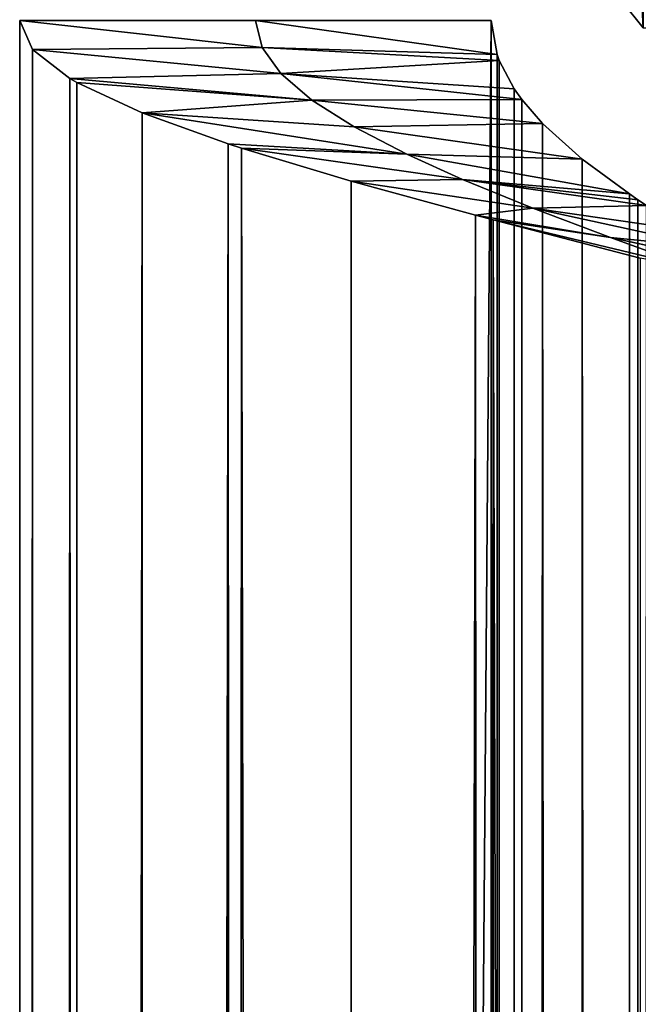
# Model space of a CAD drawing. Header units: centimetres. Extents: x 0.1 to 30.7, y 2.5 to 15.3.
# Tile 478 of 656: x 0.62 to 0.751, y 14.753 to 14.962. Entities that reach past the tile are written whole.
import ezdxf

# ---------------------------------------------------------------- set-up
doc = ezdxf.new("R2010")
doc.units = ezdxf.units.CM
doc.header["$LTSCALE"] = 2.54
doc.layers.get('0').update_dxf_attribs({"color": 13})

# ---------------------------------------------------------------- blocks, each defined once
blk = doc.blocks.new('09-002-0300-W-00-00.STL')
at = {"color": 0}
for p, q in [((0.7517, 14.96036, 14.90662), (0.74739, 14.96572, 14.91615)), ((0.7517, 14.96036, 14.90662), (0.74739, 14.96572, 14.91615)), ((0.67092, 14.95619, 14.94681), (0.61951, 14.96191, 14.96791)), ((0.61951, 14.96191, 14.96791), (0.6695, 14.96191, 14.96791)), ((0.67092, 14.95619, 14.94681), (0.61951, 14.96191, 14.96791)), ((0.62223, 14.95574, 14.93435), (0.61951, 14.96191, 14.96791)), ((0.61951, 2.72324, 13.89717), (0.61951, 14.96191, 14.96791)), ((0.62223, 14.95574, 14.93435), (0.61951, 14.96191, 14.96791)), ((0.71951, 14.96191, 16.77479), (0.61951, 2.72324, 15.70404)), ((0.71951, 14.96191, 16.77479), (0.61951, 2.72324, 15.70404)), ((0.71951, 14.96191, 16.77479), (0.61951, 14.96191, 16.77479)), ((0.61951, 14.96191, 16.77479), (0.61951, 2.72324, 15.70404)), ((0.61951, 2.72324, 15.70404), (0.61951, 14.96191, 14.96791)), ((0.61951, 2.72324, 13.89717), (0.61951, 14.96191, 14.96791)), ((0.61951, 2.72324, 15.70404), (0.61951, 14.96191, 14.96791)), ((0.61951, 14.96191, 16.77479), (0.61951, 2.72324, 15.70404)), ((0.61951, 14.96191, 16.77479), (0.61951, 14.96191, 14.96791)), ((0.61951, 14.96191, 16.77479), (0.61951, 14.96191, 14.96791)), ((0.61951, 14.96191, 16.77479), (0.6695, 14.96191, 14.96791)), ((0.61951, 14.96191, 14.96791), (0.6695, 14.96191, 14.96791)), ((0.61951, 14.96191, 16.77479), (0.6695, 14.96191, 14.96791)), ((0.71951, 14.96191, 16.77479), (0.61951, 14.96191, 16.77479)), ((0.6695, 14.96191, 14.96791), (0.67092, 14.95619, 14.94681)), ((0.6695, 14.96191, 14.96791), (0.67092, 14.95619, 14.94681)), ((0.6695, 14.96191, 14.96791), (0.72074, 14.95469, 14.95158)), ((0.6695, 14.96191, 14.96791), (0.72074, 14.95469, 14.95158)), ((0.6695, 14.96191, 14.96791), (0.71951, 14.96191, 14.96791)), ((0.71951, 14.96191, 16.77479), (0.6695, 14.96191, 14.96791)), ((0.71951, 14.96191, 16.77479), (0.6695, 14.96191, 14.96791)), ((0.6695, 14.96191, 14.96791), (0.71951, 14.96191, 14.96791)), ((0.71951, 14.96191, 14.96791), (0.72074, 14.95469, 14.95158)), ((0.72074, 2.7246, 13.88158), (0.71951, 14.96191, 14.96791)), ((0.71951, 14.96191, 14.96791), (0.71951, 2.72324, 13.89717)), ((0.72074, 2.7246, 13.88158), (0.71951, 14.96191, 14.96791)), ((0.71951, 14.96191, 14.96791), (0.72074, 14.95469, 14.95158)), ((0.71951, 2.72324, 15.70404), (0.71951, 14.96191, 16.77479)), ((0.71951, 2.72324, 15.70404), (0.71951, 14.96191, 16.77479)), ((0.71951, 2.72324, 15.70404), (0.71951, 14.96191, 14.96791)), ((0.71951, 14.96191, 14.96791), (0.71951, 14.96191, 16.77479)), ((0.71951, 2.72324, 15.70404), (0.71951, 14.96191, 14.96791)), ((0.71951, 14.96191, 14.96791), (0.71951, 2.72324, 13.89717)), ((0.71951, 14.96191, 14.96791), (0.71951, 14.96191, 16.77479)), ((0.67092, 14.95619, 14.94681), (0.62223, 14.95574, 14.93435)), ((0.67092, 14.95619, 14.94681), (0.62223, 14.95574, 14.93435)), ((0.67092, 14.95619, 14.94681), (0.67491, 14.95067, 14.92686)), ((0.67092, 14.95619, 14.94681), (0.67491, 14.95067, 14.92686)), ((0.67092, 14.95619, 14.94681), (0.72118, 14.95347, 14.94886)), ((0.67092, 14.95619, 14.94681), (0.72118, 14.95347, 14.94886)), ((0.67092, 14.95619, 14.94681), (0.72074, 14.95469, 14.95158)), ((0.67092, 14.95619, 14.94681), (0.72074, 14.95469, 14.95158)), ((0.61951, 2.72324, 13.89717), (0.62223, 14.95574, 14.93435)), ((0.61951, 2.72324, 13.89717), (0.62223, 14.95574, 14.93435)), ((0.67491, 14.95067, 14.92686), (0.62223, 14.95574, 14.93435)), ((0.67491, 14.95067, 14.92686), (0.62223, 14.95574, 14.93435)), ((0.63017, 14.9496, 14.90216), (0.62223, 14.95574, 14.93435)), ((0.62254, 2.72626, 13.86257), (0.62223, 14.95574, 14.93435)), ((0.63017, 14.9496, 14.90216), (0.62223, 14.95574, 14.93435)), ((0.62254, 2.72626, 13.86257), (0.62223, 14.95574, 14.93435)), ((0.72074, 14.95469, 14.95158), (0.72118, 14.95347, 14.94886)), ((0.72074, 2.7246, 13.88158), (0.72074, 14.95469, 14.95158)), ((0.72074, 14.95469, 14.95158), (0.72118, 14.95347, 14.94886)), ((0.72074, 2.7246, 13.88158), (0.72074, 14.95469, 14.95158)), ((0.67491, 14.95067, 14.92686), (0.72118, 14.95347, 14.94886)), ((0.67491, 14.95067, 14.92686), (0.72118, 14.95347, 14.94886)), ((0.72118, 14.95347, 14.94886), (0.72074, 2.7246, 13.88158)), ((0.72118, 14.95347, 14.94886), (0.72074, 2.7246, 13.88158)), ((0.72118, 14.95347, 14.94886), (0.7244, 14.94743, 14.93563)), ((0.72118, 14.95347, 14.94886), (0.7244, 14.94743, 14.93563)), ((0.67491, 14.95067, 14.92686), (0.63017, 14.9496, 14.90216)), ((0.67491, 14.95067, 14.92686), (0.63017, 14.9496, 14.90216)), ((0.67491, 14.95067, 14.92686), (0.68149, 14.94503, 14.90746)), ((0.67491, 14.95067, 14.92686), (0.68149, 14.94503, 14.90746)), ((0.67491, 14.95067, 14.92686), (0.72602, 14.94517, 14.93083)), ((0.67491, 14.95067, 14.92686), (0.72602, 14.94517, 14.93083)), ((0.67491, 14.95067, 14.92686), (0.7244, 14.94743, 14.93563)), ((0.67491, 14.95067, 14.92686), (0.7244, 14.94743, 14.93563)), ((0.62254, 2.72626, 13.86257), (0.63017, 14.9496, 14.90216)), ((0.62254, 2.72626, 13.86257), (0.63017, 14.9496, 14.90216)), ((0.68149, 14.94503, 14.90746), (0.63017, 14.9496, 14.90216)), ((0.68149, 14.94503, 14.90746), (0.63017, 14.9496, 14.90216)), ((0.63162, 14.94876, 14.89795), (0.63017, 14.9496, 14.90216)), ((0.63157, 2.7292, 13.82903), (0.63017, 14.9496, 14.90216)), ((0.63162, 14.94876, 14.89795), (0.63017, 14.9496, 14.90216)), ((0.63157, 2.7292, 13.82903), (0.63017, 14.9496, 14.90216)), ((0.63157, 2.7292, 13.82903), (0.63162, 14.94876, 14.89795)), ((0.63157, 2.7292, 13.82903), (0.63162, 14.94876, 14.89795)), ((0.68149, 14.94503, 14.90746), (0.63162, 14.94876, 14.89795)), ((0.68149, 14.94503, 14.90746), (0.63162, 14.94876, 14.89795)), ((0.64546, 14.94234, 14.86729), (0.63162, 14.94876, 14.89795)), ((0.64546, 14.94234, 14.86729), (0.63162, 14.94876, 14.89795)), ((0.7244, 14.94743, 14.93563), (0.72074, 2.7246, 13.88158)), ((0.7244, 14.94743, 14.93563), (0.72074, 2.7246, 13.88158)), ((0.7244, 14.94743, 14.93563), (0.72602, 14.94517, 14.93083)), ((0.7244, 2.72593, 13.86638), (0.7244, 14.94743, 14.93563)), ((0.7244, 14.94743, 14.93563), (0.72602, 14.94517, 14.93083)), ((0.7244, 2.72593, 13.86638), (0.7244, 14.94743, 14.93563)), ((0.68149, 14.94503, 14.90746), (0.64546, 14.94234, 14.86729)), ((0.68149, 14.94503, 14.90746), (0.64546, 14.94234, 14.86729)), ((0.68149, 14.94503, 14.90746), (0.72602, 14.94517, 14.93083)), ((0.68149, 14.94503, 14.90746), (0.72602, 14.94517, 14.93083)), ((0.68149, 14.94503, 14.90746), (0.69042, 14.93936, 14.88926)), ((0.68149, 14.94503, 14.90746), (0.69042, 14.93936, 14.88926)), ((0.68149, 14.94503, 14.90746), (0.7304, 14.94011, 14.92043)), ((0.68149, 14.94503, 14.90746), (0.7304, 14.94011, 14.92043)), ((0.72602, 14.94517, 14.93083), (0.7244, 2.72593, 13.86638)), ((0.72602, 14.94517, 14.93083), (0.7244, 2.72593, 13.86638)), ((0.72602, 14.94517, 14.93083), (0.7304, 14.94011, 14.92043)), ((0.72602, 14.94517, 14.93083), (0.7304, 14.94011, 14.92043)), ((0.63157, 2.7292, 13.82903), (0.64546, 14.94234, 14.86729)), ((0.63157, 2.7292, 13.82903), (0.64546, 14.94234, 14.86729)), ((0.69042, 14.93936, 14.88926), (0.64546, 14.94234, 14.86729)), ((0.69042, 14.93936, 14.88926), (0.64546, 14.94234, 14.86729)), ((0.70161, 14.93356, 14.87234), (0.64546, 14.94234, 14.86729)), ((0.70161, 14.93356, 14.87234), (0.64546, 14.94234, 14.86729)), ((0.66373, 14.93579, 14.83972), (0.64546, 14.94234, 14.86729)), ((0.6463, 2.73195, 13.79755), (0.64546, 14.94234, 14.86729)), ((0.66373, 14.93579, 14.83972), (0.64546, 14.94234, 14.86729)), ((0.6463, 2.73195, 13.79755), (0.64546, 14.94234, 14.86729)), ((0.69042, 14.93936, 14.88926), (0.7304, 14.94011, 14.92043)), ((0.69042, 14.93936, 14.88926), (0.7304, 14.94011, 14.92043)), ((0.7304, 14.94011, 14.92043), (0.7244, 2.72593, 13.86638)), ((0.7304, 14.94011, 14.92043), (0.7244, 2.72593, 13.86638)), ((0.7304, 14.94011, 14.92043), (0.73881, 14.93252, 14.90605)), ((0.7304, 14.94011, 14.92043), (0.73881, 14.93252, 14.90605)), ((0.7304, 14.94011, 14.92043), (0.73861, 2.72836, 13.83861)), ((0.7304, 14.94011, 14.92043), (0.73861, 2.72836, 13.83861)), ((0.7304, 14.94011, 14.92043), (0.7304, 2.72719, 13.85194)), ((0.7304, 14.94011, 14.92043), (0.7304, 2.72719, 13.85194)), ((0.69042, 14.93936, 14.88926), (0.70161, 14.93356, 14.87234)), ((0.69042, 14.93936, 14.88926), (0.70161, 14.93356, 14.87234)), ((0.69042, 14.93936, 14.88926), (0.73881, 14.93252, 14.90605)), ((0.69042, 14.93936, 14.88926), (0.73881, 14.93252, 14.90605)), ((0.6463, 2.73195, 13.79755), (0.66373, 14.93579, 14.83972)), ((0.6463, 2.73195, 13.79755), (0.66373, 14.93579, 14.83972)), ((0.70161, 14.93356, 14.87234), (0.66373, 14.93579, 14.83972)), ((0.66651, 14.93488, 14.83625), (0.66373, 14.93579, 14.83972)), ((0.70161, 14.93356, 14.87234), (0.66373, 14.93579, 14.83972)), ((0.6663, 2.73444, 13.7691), (0.66373, 14.93579, 14.83972)), ((0.66651, 14.93488, 14.83625), (0.66373, 14.93579, 14.83972)), ((0.6663, 2.73444, 13.7691), (0.66373, 14.93579, 14.83972)), ((0.6663, 2.73444, 13.7691), (0.66651, 14.93488, 14.83625)), ((0.6663, 2.73444, 13.7691), (0.66651, 14.93488, 14.83625)), ((0.68979, 14.92789, 14.81213), (0.66651, 14.93488, 14.83625)), ((0.66651, 14.93488, 14.83625), (0.71344, 14.92822, 14.85849)), ((0.66651, 14.93488, 14.83625), (0.71344, 14.92822, 14.85849)), ((0.66651, 14.93488, 14.83625), (0.70161, 14.93356, 14.87234)), ((0.66651, 14.93488, 14.83625), (0.70161, 14.93356, 14.87234)), ((0.68979, 14.92789, 14.81213), (0.66651, 14.93488, 14.83625)), ((0.69095, 2.73659, 13.74454), (0.66651, 14.93488, 14.83625)), ((0.69095, 2.73659, 13.74454), (0.66651, 14.93488, 14.83625)), ((0.70161, 14.93356, 14.87234), (0.71344, 14.92822, 14.85849)), ((0.70161, 14.93356, 14.87234), (0.71344, 14.92822, 14.85849)), ((0.70161, 14.93356, 14.87234), (0.7488, 14.92514, 14.89372)), ((0.70161, 14.93356, 14.87234), (0.7488, 14.92514, 14.89372)), ((0.70161, 14.93356, 14.87234), (0.73881, 14.93252, 14.90605)), ((0.70161, 14.93356, 14.87234), (0.73881, 14.93252, 14.90605)), ((0.73881, 14.93252, 14.90605), (0.73861, 2.72836, 13.83861)), ((0.73881, 14.93252, 14.90605), (0.73861, 2.72836, 13.83861)), ((0.73881, 14.93252, 14.90605), (0.7488, 14.92514, 14.89372)), ((0.73881, 14.93252, 14.90605), (0.7488, 14.92514, 14.89372)), ((0.73881, 14.93252, 14.90605), (0.7488, 2.7294, 13.82673)), ((0.73881, 14.93252, 14.90605), (0.7488, 2.7294, 13.82673)), ((0.68979, 14.92789, 14.81213), (0.71344, 14.92822, 14.85849)), ((0.68979, 14.92789, 14.81213), (0.71344, 14.92822, 14.85849)), ((0.72831, 14.92215, 14.84489), (0.68979, 14.92789, 14.81213)), ((0.71617, 14.92065, 14.79242), (0.68979, 14.92789, 14.81213)), ((0.72831, 14.92215, 14.84489), (0.68979, 14.92789, 14.81213)), ((0.68979, 14.92789, 14.81213), (0.69095, 2.73659, 13.74454)), ((0.68979, 14.92789, 14.81213), (0.69095, 2.73659, 13.74454)), ((0.71617, 14.92065, 14.79242), (0.68979, 14.92789, 14.81213)), ((0.71344, 14.92822, 14.85849), (0.72831, 14.92215, 14.84489)), ((0.71344, 14.92822, 14.85849), (0.72831, 14.92215, 14.84489)), ((0.71344, 14.92822, 14.85849), (0.75241, 14.92272, 14.89006)), ((0.71344, 14.92822, 14.85849), (0.75241, 14.92272, 14.89006)), ((0.71344, 14.92822, 14.85849), (0.75062, 14.9239, 14.89182)), ((0.71344, 14.92822, 14.85849), (0.75062, 14.9239, 14.89182)), ((0.71344, 14.92822, 14.85849), (0.7488, 14.92514, 14.89372)), ((0.71344, 14.92822, 14.85849), (0.7488, 14.92514, 14.89372)), ((0.7488, 14.92514, 14.89372), (0.75062, 14.9239, 14.89182)), ((0.7488, 14.92514, 14.89372), (0.75062, 14.9239, 14.89182)), ((0.7488, 14.92514, 14.89372), (0.7488, 2.7294, 13.82673)), ((0.7488, 14.92514, 14.89372), (0.7488, 2.7294, 13.82673)), ((0.72831, 14.92215, 14.84489), (0.75241, 14.92272, 14.89006)), ((0.72831, 14.92215, 14.84489), (0.75241, 14.92272, 14.89006)), ((0.7488, 2.7294, 13.82673), (0.75062, 14.9239, 14.89182)), ((0.7488, 2.7294, 13.82673), (0.75062, 14.9239, 14.89182)), ((0.75062, 14.9239, 14.89182), (0.75241, 14.92272, 14.89006)), ((0.75062, 14.9239, 14.89182), (0.75241, 14.92272, 14.89006)), ((0.69095, 2.73659, 13.74454), (0.71617, 14.92065, 14.79242)), ((0.69095, 2.73659, 13.74454), (0.71617, 14.92065, 14.79242)), ((0.71617, 14.92065, 14.79242), (0.72831, 14.92215, 14.84489)), ((0.71617, 14.92065, 14.79242), (0.72831, 14.92215, 14.84489)), ((0.71994, 14.91965, 14.7901), (0.71617, 14.92065, 14.79242)), ((0.71617, 14.92065, 14.79242), (0.74478, 14.91589, 14.83333)), ((0.71617, 14.92065, 14.79242), (0.74478, 14.91589, 14.83333)), ((0.71617, 14.92065, 14.79242), (0.71951, 2.73833, 13.72462)), ((0.71617, 14.92065, 14.79242), (0.71951, 2.73833, 13.72462)), ((0.71994, 14.91965, 14.7901), (0.71617, 14.92065, 14.79242)), ((0.72831, 14.92215, 14.84489), (0.74478, 14.91589, 14.83333)), ((0.72831, 14.92215, 14.84489), (0.74478, 14.91589, 14.83333)), ((0.72831, 14.92215, 14.84489), (0.76693, 14.91373, 14.87831)), ((0.72831, 14.92215, 14.84489), (0.76693, 14.91373, 14.87831)), ((0.72831, 14.92215, 14.84489), (0.76073, 14.91744, 14.88281)), ((0.72831, 14.92215, 14.84489), (0.76073, 14.91744, 14.88281)), ((0.71994, 14.91965, 14.7901), (0.71951, 2.73833, 13.72462)), ((0.71994, 14.91965, 14.7901), (0.71951, 2.73833, 13.72462)), ((0.71994, 14.91965, 14.7901), (0.74478, 14.91589, 14.83333)), ((0.7627, 14.90938, 14.82395), (0.71994, 14.91965, 14.7901)), ((0.71994, 14.91965, 14.7901), (0.74478, 14.91589, 14.83333)), ((0.7511, 14.91151, 14.77485), (0.71994, 14.91965, 14.7901)), ((0.7627, 14.90938, 14.82395), (0.71994, 14.91965, 14.7901)), ((0.71994, 14.91965, 14.7901), (0.7511, 2.73962, 13.70995)), ((0.71994, 14.91965, 14.7901), (0.7511, 2.73962, 13.70995)), ((0.7511, 14.91151, 14.77485), (0.71994, 14.91965, 14.7901)), ((0.74478, 14.91589, 14.83333), (0.7627, 14.90938, 14.82395)), ((0.74478, 14.91589, 14.83333), (0.7627, 14.90938, 14.82395)), ((0.74478, 14.91589, 14.83333), (0.77411, 14.90957, 14.87389)), ((0.74478, 14.91589, 14.83333), (0.77411, 14.90957, 14.87389)), ((0.74478, 14.91589, 14.83333), (0.76693, 14.91373, 14.87831)), ((0.74478, 14.91589, 14.83333), (0.76693, 14.91373, 14.87831))]:
    blk.add_line(p, q, dxfattribs=at)
mesh = blk.add_polyface(dxfattribs=at)
corners = [(0.74935, 15.00694, 14.88714), (0.7517, 14.96036, 14.90662), (0.74739, 14.96572, 14.91615)]
mesh.append_faces([[corners[k] for k in face] for face in [(0, 1, 2)]], dxfattribs={"color": 0})
mesh = blk.add_polyface(dxfattribs=at)
corners = [(0.74935, 15.00694, 14.88714), (0.7517, 15.00251, 14.87973), (0.7517, 14.96036, 14.90662)]
mesh.append_faces([[corners[k] for k in face] for face in [(0, 1, 2)]], dxfattribs={"color": 0})
mesh = blk.add_polyface(dxfattribs=at)
corners = [(0.74588, 14.96754, 14.92002), (0.74739, 14.96572, 14.91615), (30.0891, 14.96058, 14.90697)]
mesh.append_faces([[corners[k] for k in face] for face in [(0, 1, 2)]], dxfattribs={"color": 0})
mesh = blk.add_polyface(dxfattribs=at)
corners = [(0.74588, 14.96754, 14.92002), (30.0891, 14.96058, 14.90697), (30.09068, 14.96228, 14.90977)]
mesh.append_faces([[corners[k] for k in face] for face in [(0, 1, 2)]], dxfattribs={"color": 0})
mesh = blk.add_polyface(dxfattribs=at)
corners = [(0.74739, 14.96572, 14.91615), (0.7517, 14.96036, 14.90662), (30.0891, 14.96058, 14.90697)]
mesh.append_faces([[corners[k] for k in face] for face in [(0, 1, 2)]], dxfattribs={"color": 0})
mesh = blk.add_polyface(dxfattribs=at)
corners = [(0.6695, 14.96191, 14.96791), (0.67092, 14.95619, 14.94681), (0.61951, 14.96191, 14.96791)]
mesh.append_faces([[corners[k] for k in face] for face in [(0, 1, 2)]], dxfattribs={"color": 0})
mesh = blk.add_polyface(dxfattribs=at)
corners = [(0.61951, 14.96191, 14.96791), (0.67092, 14.95619, 14.94681), (0.62223, 14.95574, 14.93435)]
mesh.append_faces([[corners[k] for k in face] for face in [(0, 1, 2)]], dxfattribs={"color": 0})
mesh = blk.add_polyface(dxfattribs=at)
corners = [(0.61951, 14.96191, 14.96791), (0.62223, 14.95574, 14.93435), (0.61951, 2.72324, 13.89717)]
mesh.append_faces([[corners[k] for k in face] for face in [(0, 1, 2)]], dxfattribs={"color": 0})
mesh = blk.add_polyface(dxfattribs=at)
corners = [(0.71951, 14.96191, 16.77479), (0.61951, 2.72324, 15.70404), (0.71951, 2.72324, 15.70404)]
mesh.append_faces([[corners[k] for k in face] for face in [(0, 1, 2)]], dxfattribs={"color": 0})
mesh = blk.add_polyface(dxfattribs=at)
corners = [(0.71951, 14.96191, 16.77479), (0.61951, 14.96191, 16.77479), (0.61951, 2.72324, 15.70404)]
mesh.append_faces([[corners[k] for k in face] for face in [(0, 1, 2)]], dxfattribs={"color": 0})
mesh = blk.add_polyface(dxfattribs=at)
corners = [(0.61951, 14.96191, 14.96791), (0.61951, 2.72324, 13.89717), (0.61951, 2.72324, 15.70404)]
mesh.append_faces([[corners[k] for k in face] for face in [(0, 1, 2)]], dxfattribs={"color": 0})
mesh = blk.add_polyface(dxfattribs=at)
corners = [(0.61951, 14.96191, 14.96791), (0.61951, 2.72324, 15.70404), (0.61951, 14.96191, 16.77479)]
mesh.append_faces([[corners[k] for k in face] for face in [(0, 1, 2)]], dxfattribs={"color": 0})
mesh = blk.add_polyface(dxfattribs=at)
corners = [(0.61951, 14.96191, 16.77479), (0.6695, 14.96191, 14.96791), (0.61951, 14.96191, 14.96791)]
mesh.append_faces([[corners[k] for k in face] for face in [(0, 1, 2)]], dxfattribs={"color": 0})
mesh = blk.add_polyface(dxfattribs=at)
corners = [(0.71951, 14.96191, 16.77479), (0.6695, 14.96191, 14.96791), (0.61951, 14.96191, 16.77479)]
mesh.append_faces([[corners[k] for k in face] for face in [(0, 1, 2)]], dxfattribs={"color": 0})
mesh = blk.add_polyface(dxfattribs=at)
corners = [(0.6695, 14.96191, 14.96791), (0.72074, 14.95469, 14.95158), (0.67092, 14.95619, 14.94681)]
mesh.append_faces([[corners[k] for k in face] for face in [(0, 1, 2)]], dxfattribs={"color": 0})
mesh = blk.add_polyface(dxfattribs=at)
corners = [(0.71951, 14.96191, 14.96791), (0.72074, 14.95469, 14.95158), (0.6695, 14.96191, 14.96791)]
mesh.append_faces([[corners[k] for k in face] for face in [(0, 1, 2)]], dxfattribs={"color": 0})
mesh = blk.add_polyface(dxfattribs=at)
corners = [(0.71951, 14.96191, 16.77479), (0.71951, 14.96191, 14.96791), (0.6695, 14.96191, 14.96791)]
mesh.append_faces([[corners[k] for k in face] for face in [(0, 1, 2)]], dxfattribs={"color": 0})
mesh = blk.add_polyface(dxfattribs=at)
corners = [(0.71951, 14.96191, 14.96791), (0.71951, 2.72324, 13.89717), (0.72074, 2.7246, 13.88158)]
mesh.append_faces([[corners[k] for k in face] for face in [(0, 1, 2)]], dxfattribs={"color": 0})
mesh = blk.add_polyface(dxfattribs=at)
corners = [(0.71951, 14.96191, 14.96791), (0.72074, 2.7246, 13.88158), (0.72074, 14.95469, 14.95158)]
mesh.append_faces([[corners[k] for k in face] for face in [(0, 1, 2)]], dxfattribs={"color": 0})
mesh = blk.add_polyface(dxfattribs=at)
corners = [(0.71951, 14.96191, 16.77479), (0.71951, 2.72324, 15.70404), (0.71951, 14.96191, 14.96791)]
mesh.append_faces([[corners[k] for k in face] for face in [(0, 1, 2)]], dxfattribs={"color": 0})
mesh = blk.add_polyface(dxfattribs=at)
corners = [(0.71951, 14.96191, 14.96791), (0.71951, 2.72324, 15.70404), (0.71951, 2.72324, 13.89717)]
mesh.append_faces([[corners[k] for k in face] for face in [(0, 1, 2)]], dxfattribs={"color": 0})
mesh = blk.add_polyface(dxfattribs=at)
corners = [(0.67092, 14.95619, 14.94681), (0.67491, 14.95067, 14.92686), (0.62223, 14.95574, 14.93435)]
mesh.append_faces([[corners[k] for k in face] for face in [(0, 1, 2)]], dxfattribs={"color": 0})
mesh = blk.add_polyface(dxfattribs=at)
corners = [(0.72118, 14.95347, 14.94886), (0.67491, 14.95067, 14.92686), (0.67092, 14.95619, 14.94681)]
mesh.append_faces([[corners[k] for k in face] for face in [(0, 1, 2)]], dxfattribs={"color": 0})
mesh = blk.add_polyface(dxfattribs=at)
corners = [(0.72074, 14.95469, 14.95158), (0.72118, 14.95347, 14.94886), (0.67092, 14.95619, 14.94681)]
mesh.append_faces([[corners[k] for k in face] for face in [(0, 1, 2)]], dxfattribs={"color": 0})
mesh = blk.add_polyface(dxfattribs=at)
corners = [(0.62223, 14.95574, 14.93435), (0.62254, 2.72626, 13.86257), (0.61951, 2.72324, 13.89717)]
mesh.append_faces([[corners[k] for k in face] for face in [(0, 1, 2)]], dxfattribs={"color": 0})
mesh = blk.add_polyface(dxfattribs=at)
corners = [(0.62223, 14.95574, 14.93435), (0.67491, 14.95067, 14.92686), (0.63017, 14.9496, 14.90216)]
mesh.append_faces([[corners[k] for k in face] for face in [(0, 1, 2)]], dxfattribs={"color": 0})
mesh = blk.add_polyface(dxfattribs=at)
corners = [(0.62223, 14.95574, 14.93435), (0.63017, 14.9496, 14.90216), (0.62254, 2.72626, 13.86257)]
mesh.append_faces([[corners[k] for k in face] for face in [(0, 1, 2)]], dxfattribs={"color": 0})
mesh = blk.add_polyface(dxfattribs=at)
corners = [(0.72074, 14.95469, 14.95158), (0.72074, 2.7246, 13.88158), (0.72118, 14.95347, 14.94886)]
mesh.append_faces([[corners[k] for k in face] for face in [(0, 1, 2)]], dxfattribs={"color": 0})
mesh = blk.add_polyface(dxfattribs=at)
corners = [(0.72118, 14.95347, 14.94886), (0.7244, 14.94743, 14.93563), (0.67491, 14.95067, 14.92686)]
mesh.append_faces([[corners[k] for k in face] for face in [(0, 1, 2)]], dxfattribs={"color": 0})
mesh = blk.add_polyface(dxfattribs=at)
corners = [(0.72118, 14.95347, 14.94886), (0.72074, 2.7246, 13.88158), (0.7244, 14.94743, 14.93563)]
mesh.append_faces([[corners[k] for k in face] for face in [(0, 1, 2)]], dxfattribs={"color": 0})
mesh = blk.add_polyface(dxfattribs=at)
corners = [(0.67491, 14.95067, 14.92686), (0.68149, 14.94503, 14.90746), (0.63017, 14.9496, 14.90216)]
mesh.append_faces([[corners[k] for k in face] for face in [(0, 1, 2)]], dxfattribs={"color": 0})
mesh = blk.add_polyface(dxfattribs=at)
corners = [(0.72602, 14.94517, 14.93083), (0.68149, 14.94503, 14.90746), (0.67491, 14.95067, 14.92686)]
mesh.append_faces([[corners[k] for k in face] for face in [(0, 1, 2)]], dxfattribs={"color": 0})
mesh = blk.add_polyface(dxfattribs=at)
corners = [(0.7244, 14.94743, 14.93563), (0.72602, 14.94517, 14.93083), (0.67491, 14.95067, 14.92686)]
mesh.append_faces([[corners[k] for k in face] for face in [(0, 1, 2)]], dxfattribs={"color": 0})
mesh = blk.add_polyface(dxfattribs=at)
corners = [(0.63017, 14.9496, 14.90216), (0.63157, 2.7292, 13.82903), (0.62254, 2.72626, 13.86257)]
mesh.append_faces([[corners[k] for k in face] for face in [(0, 1, 2)]], dxfattribs={"color": 0})
mesh = blk.add_polyface(dxfattribs=at)
corners = [(0.68149, 14.94503, 14.90746), (0.63162, 14.94876, 14.89795), (0.63017, 14.9496, 14.90216)]
mesh.append_faces([[corners[k] for k in face] for face in [(0, 1, 2)]], dxfattribs={"color": 0})
mesh = blk.add_polyface(dxfattribs=at)
corners = [(0.63017, 14.9496, 14.90216), (0.63162, 14.94876, 14.89795), (0.63157, 2.7292, 13.82903)]
mesh.append_faces([[corners[k] for k in face] for face in [(0, 1, 2)]], dxfattribs={"color": 0})
mesh = blk.add_polyface(dxfattribs=at)
corners = [(0.63162, 14.94876, 14.89795), (0.64546, 14.94234, 14.86729), (0.63157, 2.7292, 13.82903)]
mesh.append_faces([[corners[k] for k in face] for face in [(0, 1, 2)]], dxfattribs={"color": 0})
mesh = blk.add_polyface(dxfattribs=at)
corners = [(0.68149, 14.94503, 14.90746), (0.64546, 14.94234, 14.86729), (0.63162, 14.94876, 14.89795)]
mesh.append_faces([[corners[k] for k in face] for face in [(0, 1, 2)]], dxfattribs={"color": 0})
mesh = blk.add_polyface(dxfattribs=at)
corners = [(0.7244, 14.94743, 14.93563), (0.72074, 2.7246, 13.88158), (0.7244, 2.72593, 13.86638)]
mesh.append_faces([[corners[k] for k in face] for face in [(0, 1, 2)]], dxfattribs={"color": 0})
mesh = blk.add_polyface(dxfattribs=at)
corners = [(0.7244, 14.94743, 14.93563), (0.7244, 2.72593, 13.86638), (0.72602, 14.94517, 14.93083)]
mesh.append_faces([[corners[k] for k in face] for face in [(0, 1, 2)]], dxfattribs={"color": 0})
mesh = blk.add_polyface(dxfattribs=at)
corners = [(0.68149, 14.94503, 14.90746), (0.69042, 14.93936, 14.88926), (0.64546, 14.94234, 14.86729)]
mesh.append_faces([[corners[k] for k in face] for face in [(0, 1, 2)]], dxfattribs={"color": 0})
mesh = blk.add_polyface(dxfattribs=at)
corners = [(0.72602, 14.94517, 14.93083), (0.7304, 14.94011, 14.92043), (0.68149, 14.94503, 14.90746)]
mesh.append_faces([[corners[k] for k in face] for face in [(0, 1, 2)]], dxfattribs={"color": 0})
mesh = blk.add_polyface(dxfattribs=at)
corners = [(0.7304, 14.94011, 14.92043), (0.69042, 14.93936, 14.88926), (0.68149, 14.94503, 14.90746)]
mesh.append_faces([[corners[k] for k in face] for face in [(0, 1, 2)]], dxfattribs={"color": 0})
mesh = blk.add_polyface(dxfattribs=at)
corners = [(0.72602, 14.94517, 14.93083), (0.7244, 2.72593, 13.86638), (0.7304, 14.94011, 14.92043)]
mesh.append_faces([[corners[k] for k in face] for face in [(0, 1, 2)]], dxfattribs={"color": 0})
mesh = blk.add_polyface(dxfattribs=at)
corners = [(0.64546, 14.94234, 14.86729), (0.6463, 2.73195, 13.79755), (0.63157, 2.7292, 13.82903)]
mesh.append_faces([[corners[k] for k in face] for face in [(0, 1, 2)]], dxfattribs={"color": 0})
mesh = blk.add_polyface(dxfattribs=at)
corners = [(0.69042, 14.93936, 14.88926), (0.70161, 14.93356, 14.87234), (0.64546, 14.94234, 14.86729)]
mesh.append_faces([[corners[k] for k in face] for face in [(0, 1, 2)]], dxfattribs={"color": 0})
mesh = blk.add_polyface(dxfattribs=at)
corners = [(0.70161, 14.93356, 14.87234), (0.66373, 14.93579, 14.83972), (0.64546, 14.94234, 14.86729)]
mesh.append_faces([[corners[k] for k in face] for face in [(0, 1, 2)]], dxfattribs={"color": 0})
mesh = blk.add_polyface(dxfattribs=at)
corners = [(0.64546, 14.94234, 14.86729), (0.66373, 14.93579, 14.83972), (0.6463, 2.73195, 13.79755)]
mesh.append_faces([[corners[k] for k in face] for face in [(0, 1, 2)]], dxfattribs={"color": 0})
mesh = blk.add_polyface(dxfattribs=at)
corners = [(0.7304, 14.94011, 14.92043), (0.73881, 14.93252, 14.90605), (0.69042, 14.93936, 14.88926)]
mesh.append_faces([[corners[k] for k in face] for face in [(0, 1, 2)]], dxfattribs={"color": 0})
mesh = blk.add_polyface(dxfattribs=at)
corners = [(0.7304, 14.94011, 14.92043), (0.7244, 2.72593, 13.86638), (0.7304, 2.72719, 13.85194)]
mesh.append_faces([[corners[k] for k in face] for face in [(0, 1, 2)]], dxfattribs={"color": 0})
mesh = blk.add_polyface(dxfattribs=at)
corners = [(0.7304, 14.94011, 14.92043), (0.73861, 2.72836, 13.83861), (0.73881, 14.93252, 14.90605)]
mesh.append_faces([[corners[k] for k in face] for face in [(0, 1, 2)]], dxfattribs={"color": 0})
mesh = blk.add_polyface(dxfattribs=at)
corners = [(0.7304, 14.94011, 14.92043), (0.7304, 2.72719, 13.85194), (0.73861, 2.72836, 13.83861)]
mesh.append_faces([[corners[k] for k in face] for face in [(0, 1, 2)]], dxfattribs={"color": 0})
mesh = blk.add_polyface(dxfattribs=at)
corners = [(0.73881, 14.93252, 14.90605), (0.70161, 14.93356, 14.87234), (0.69042, 14.93936, 14.88926)]
mesh.append_faces([[corners[k] for k in face] for face in [(0, 1, 2)]], dxfattribs={"color": 0})
mesh = blk.add_polyface(dxfattribs=at)
corners = [(0.66373, 14.93579, 14.83972), (0.6663, 2.73444, 13.7691), (0.6463, 2.73195, 13.79755)]
mesh.append_faces([[corners[k] for k in face] for face in [(0, 1, 2)]], dxfattribs={"color": 0})
mesh = blk.add_polyface(dxfattribs=at)
corners = [(0.70161, 14.93356, 14.87234), (0.66651, 14.93488, 14.83625), (0.66373, 14.93579, 14.83972)]
mesh.append_faces([[corners[k] for k in face] for face in [(0, 1, 2)]], dxfattribs={"color": 0})
mesh = blk.add_polyface(dxfattribs=at)
corners = [(0.66373, 14.93579, 14.83972), (0.66651, 14.93488, 14.83625), (0.6663, 2.73444, 13.7691)]
mesh.append_faces([[corners[k] for k in face] for face in [(0, 1, 2)]], dxfattribs={"color": 0})
mesh = blk.add_polyface(dxfattribs=at)
corners = [(0.66651, 14.93488, 14.83625), (0.69095, 2.73659, 13.74454), (0.6663, 2.73444, 13.7691)]
mesh.append_faces([[corners[k] for k in face] for face in [(0, 1, 2)]], dxfattribs={"color": 0})
mesh = blk.add_polyface(dxfattribs=at)
corners = [(0.71344, 14.92822, 14.85849), (0.68979, 14.92789, 14.81213), (0.66651, 14.93488, 14.83625)]
mesh.append_faces([[corners[k] for k in face] for face in [(0, 1, 2)]], dxfattribs={"color": 0})
mesh = blk.add_polyface(dxfattribs=at)
corners = [(0.70161, 14.93356, 14.87234), (0.71344, 14.92822, 14.85849), (0.66651, 14.93488, 14.83625)]
mesh.append_faces([[corners[k] for k in face] for face in [(0, 1, 2)]], dxfattribs={"color": 0})
mesh = blk.add_polyface(dxfattribs=at)
corners = [(0.66651, 14.93488, 14.83625), (0.68979, 14.92789, 14.81213), (0.69095, 2.73659, 13.74454)]
mesh.append_faces([[corners[k] for k in face] for face in [(0, 1, 2)]], dxfattribs={"color": 0})
mesh = blk.add_polyface(dxfattribs=at)
corners = [(0.7488, 14.92514, 14.89372), (0.71344, 14.92822, 14.85849), (0.70161, 14.93356, 14.87234)]
mesh.append_faces([[corners[k] for k in face] for face in [(0, 1, 2)]], dxfattribs={"color": 0})
mesh = blk.add_polyface(dxfattribs=at)
corners = [(0.73881, 14.93252, 14.90605), (0.7488, 14.92514, 14.89372), (0.70161, 14.93356, 14.87234)]
mesh.append_faces([[corners[k] for k in face] for face in [(0, 1, 2)]], dxfattribs={"color": 0})
mesh = blk.add_polyface(dxfattribs=at)
corners = [(0.73881, 14.93252, 14.90605), (0.73861, 2.72836, 13.83861), (0.7488, 2.7294, 13.82673)]
mesh.append_faces([[corners[k] for k in face] for face in [(0, 1, 2)]], dxfattribs={"color": 0})
mesh = blk.add_polyface(dxfattribs=at)
corners = [(0.73881, 14.93252, 14.90605), (0.7488, 2.7294, 13.82673), (0.7488, 14.92514, 14.89372)]
mesh.append_faces([[corners[k] for k in face] for face in [(0, 1, 2)]], dxfattribs={"color": 0})
mesh = blk.add_polyface(dxfattribs=at)
corners = [(0.71344, 14.92822, 14.85849), (0.72831, 14.92215, 14.84489), (0.68979, 14.92789, 14.81213)]
mesh.append_faces([[corners[k] for k in face] for face in [(0, 1, 2)]], dxfattribs={"color": 0})
mesh = blk.add_polyface(dxfattribs=at)
corners = [(0.72831, 14.92215, 14.84489), (0.71617, 14.92065, 14.79242), (0.68979, 14.92789, 14.81213)]
mesh.append_faces([[corners[k] for k in face] for face in [(0, 1, 2)]], dxfattribs={"color": 0})
mesh = blk.add_polyface(dxfattribs=at)
corners = [(0.71617, 14.92065, 14.79242), (0.69095, 2.73659, 13.74454), (0.68979, 14.92789, 14.81213)]
mesh.append_faces([[corners[k] for k in face] for face in [(0, 1, 2)]], dxfattribs={"color": 0})
mesh = blk.add_polyface(dxfattribs=at)
corners = [(0.75241, 14.92272, 14.89006), (0.72831, 14.92215, 14.84489), (0.71344, 14.92822, 14.85849)]
mesh.append_faces([[corners[k] for k in face] for face in [(0, 1, 2)]], dxfattribs={"color": 0})
mesh = blk.add_polyface(dxfattribs=at)
corners = [(0.75062, 14.9239, 14.89182), (0.75241, 14.92272, 14.89006), (0.71344, 14.92822, 14.85849)]
mesh.append_faces([[corners[k] for k in face] for face in [(0, 1, 2)]], dxfattribs={"color": 0})
mesh = blk.add_polyface(dxfattribs=at)
corners = [(0.7488, 14.92514, 14.89372), (0.75062, 14.9239, 14.89182), (0.71344, 14.92822, 14.85849)]
mesh.append_faces([[corners[k] for k in face] for face in [(0, 1, 2)]], dxfattribs={"color": 0})
mesh = blk.add_polyface(dxfattribs=at)
corners = [(0.75062, 14.9239, 14.89182), (0.7488, 14.92514, 14.89372), (0.7488, 2.7294, 13.82673)]
mesh.append_faces([[corners[k] for k in face] for face in [(0, 1, 2)]], dxfattribs={"color": 0})
mesh = blk.add_polyface(dxfattribs=at)
corners = [(0.75241, 14.92272, 14.89006), (0.76073, 14.91744, 14.88281), (0.72831, 14.92215, 14.84489)]
mesh.append_faces([[corners[k] for k in face] for face in [(0, 1, 2)]], dxfattribs={"color": 0})
mesh = blk.add_polyface(dxfattribs=at)
corners = [(0.75241, 14.92272, 14.89006), (0.75062, 14.9239, 14.89182), (0.7488, 2.7294, 13.82673)]
mesh.append_faces([[corners[k] for k in face] for face in [(0, 1, 2)]], dxfattribs={"color": 0})
mesh = blk.add_polyface(dxfattribs=at)
corners = [(0.76073, 14.91744, 14.88281), (0.75241, 14.92272, 14.89006), (0.7488, 2.7294, 13.82673)]
mesh.append_faces([[corners[k] for k in face] for face in [(0, 1, 2)]], dxfattribs={"color": 0})
mesh = blk.add_polyface(dxfattribs=at)
corners = [(0.71951, 2.73833, 13.72462), (0.69095, 2.73659, 13.74454), (0.71617, 14.92065, 14.79242)]
mesh.append_faces([[corners[k] for k in face] for face in [(0, 1, 2)]], dxfattribs={"color": 0})
mesh = blk.add_polyface(dxfattribs=at)
corners = [(0.72831, 14.92215, 14.84489), (0.74478, 14.91589, 14.83333), (0.71617, 14.92065, 14.79242)]
mesh.append_faces([[corners[k] for k in face] for face in [(0, 1, 2)]], dxfattribs={"color": 0})
mesh = blk.add_polyface(dxfattribs=at)
corners = [(0.74478, 14.91589, 14.83333), (0.71994, 14.91965, 14.7901), (0.71617, 14.92065, 14.79242)]
mesh.append_faces([[corners[k] for k in face] for face in [(0, 1, 2)]], dxfattribs={"color": 0})
mesh = blk.add_polyface(dxfattribs=at)
corners = [(0.71994, 14.91965, 14.7901), (0.71951, 2.73833, 13.72462), (0.71617, 14.92065, 14.79242)]
mesh.append_faces([[corners[k] for k in face] for face in [(0, 1, 2)]], dxfattribs={"color": 0})
mesh = blk.add_polyface(dxfattribs=at)
corners = [(0.76693, 14.91373, 14.87831), (0.74478, 14.91589, 14.83333), (0.72831, 14.92215, 14.84489)]
mesh.append_faces([[corners[k] for k in face] for face in [(0, 1, 2)]], dxfattribs={"color": 0})
mesh = blk.add_polyface(dxfattribs=at)
corners = [(0.76073, 14.91744, 14.88281), (0.76693, 14.91373, 14.87831), (0.72831, 14.92215, 14.84489)]
mesh.append_faces([[corners[k] for k in face] for face in [(0, 1, 2)]], dxfattribs={"color": 0})
mesh = blk.add_polyface(dxfattribs=at)
corners = [(0.7511, 2.73962, 13.70995), (0.71951, 2.73833, 13.72462), (0.71994, 14.91965, 14.7901)]
mesh.append_faces([[corners[k] for k in face] for face in [(0, 1, 2)]], dxfattribs={"color": 0})
mesh = blk.add_polyface(dxfattribs=at)
corners = [(0.74478, 14.91589, 14.83333), (0.7627, 14.90938, 14.82395), (0.71994, 14.91965, 14.7901)]
mesh.append_faces([[corners[k] for k in face] for face in [(0, 1, 2)]], dxfattribs={"color": 0})
mesh = blk.add_polyface(dxfattribs=at)
corners = [(0.7627, 14.90938, 14.82395), (0.7511, 14.91151, 14.77485), (0.71994, 14.91965, 14.7901)]
mesh.append_faces([[corners[k] for k in face] for face in [(0, 1, 2)]], dxfattribs={"color": 0})
mesh = blk.add_polyface(dxfattribs=at)
corners = [(0.7511, 2.73962, 13.70995), (0.71994, 14.91965, 14.7901), (0.7511, 14.91151, 14.77485)]
mesh.append_faces([[corners[k] for k in face] for face in [(0, 1, 2)]], dxfattribs={"color": 0})
mesh = blk.add_polyface(dxfattribs=at)
corners = [(0.76073, 14.91744, 14.88281), (0.7488, 2.7294, 13.82673), (0.76073, 2.73029, 13.81657)]
mesh.append_faces([[corners[k] for k in face] for face in [(0, 1, 2)]], dxfattribs={"color": 0})
mesh = blk.add_polyface(dxfattribs=at)
corners = [(0.77411, 14.90957, 14.87389), (0.7627, 14.90938, 14.82395), (0.74478, 14.91589, 14.83333)]
mesh.append_faces([[corners[k] for k in face] for face in [(0, 1, 2)]], dxfattribs={"color": 0})
mesh = blk.add_polyface(dxfattribs=at)
corners = [(0.76693, 14.91373, 14.87831), (0.77411, 14.90957, 14.87389), (0.74478, 14.91589, 14.83333)]
mesh.append_faces([[corners[k] for k in face] for face in [(0, 1, 2)]], dxfattribs={"color": 0})

msp = doc.modelspace()

# ---------------------------------------------------------------- block references
at = {"color": 0}
msp.add_blockref('09-002-0300-W-00-00.STL', (0, 0), dxfattribs=at)

doc.saveas('drawing.dxf')
